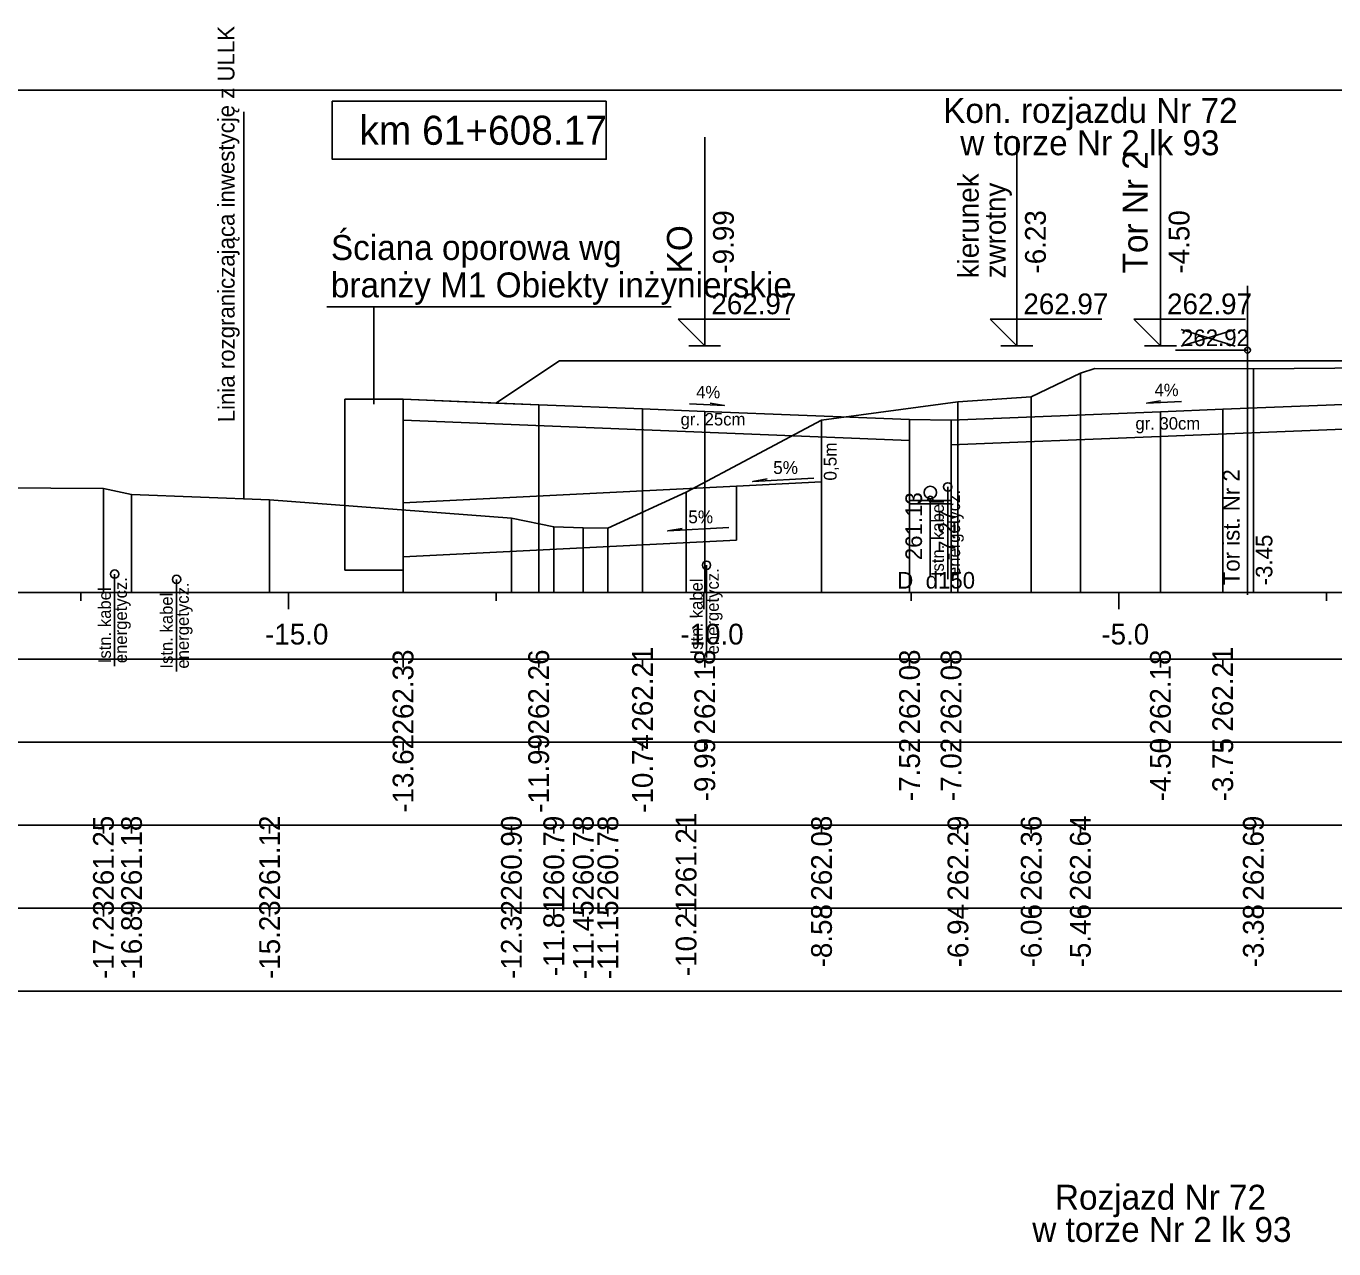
# Model space of a CAD drawing. Extents: x 6516023 to 6560129, y 5513077 to 5529206.
# Drawn here: x 6519122.55 to 6519138.3, y 5514465.71 to 5514480.43 of the extents above; entities that cross this region are included whole.
import ezdxf

# ---------------------------------------------------------------- set-up
doc = ezdxf.new("R2010")
doc.units = 0
for name, color, linetype in [('IR_default', 7, 'Continuous'), ('TOR_PRZEK_P-inne branze', 7, 'Continuous'), ('TOR_PRZEK_P-kable', 7, 'Continuous'), ('TOR_PRZEK_P-komponent', 7, 'Continuous'), ('TOR_PRZEK_P-odwodnienie', 7, 'Continuous'), ('TOR_PRZEK_P-opisy', 7, 'Continuous'), ('TOR_PRZEK_P-schodkowanie+wymiana', 7, 'Continuous'), ('TOR_PRZEK_P-tabelka istniejace', 7, 'Continuous'), ('TOR_PRZEK_P-tabelka projektowane', 7, 'Continuous'), ('TOR_PRZEK_P-teren istniejacy', 7, 'Continuous'), ('TOR_PRZEK_P-tory istniejace', 7, 'Continuous'), ('TOR_PRZEK_P-tory projektowane', 7, 'Continuous'), ('TOR_PRZEK_P-uklad odniesienia', 7, 'Continuous'), ('TOR_PRZEK_P-warstwa ochronna I', 7, 'Continuous'), ('TOR_PRZEK_P-warstwa ochronna II', 7, 'Continuous'), ('TOR_PS_T-granica PKP-projektowana', 7, 'Continuous'), ('TOR_PS_T-skarpy projektowane', 7, 'Continuous'), ('TOR_RAMKI-ramka+tabelka 1', 7, 'Continuous')]:
    doc.layers.add(name, color=color, linetype=linetype)

msp = doc.modelspace()

# ---------------------------------------------------------------- linework, layer by layer
at = {"layer": 'IR_default'}
msp.add_lwpolyline([(6519127.093, 5514475.933), (6519128.211, 5514475.888), (6519128.752, 5514476.248), (6519128.976, 5514476.397), (6519131.534, 5514476.397), (6519132.476, 5514476.397), (6519135.404, 5514476.397), (6519137.963, 5514476.397), (6519138.232, 5514476.397), (6519138.963, 5514476.397), (6519141.522, 5514476.397), (6519142.463, 5514476.397), (6519144.145, 5514476.398), (6519144.763, 5514476.398), (6519147.322, 5514476.398), (6519148.263, 5514476.398), (6519148.599, 5514476.398), (6519149.513, 5514476.397), (6519152.072, 5514476.397), (6519153.013, 5514476.397), (6519153.927, 5514476.397), (6519154.263, 5514476.397)], dxfattribs=at)
at = {"layer": 'TOR_PRZEK_P-inne branze'}
for p, q in [((6519126.176, 5514477.047), (6519130.321, 5514477.047)), ((6519126.743, 5514475.876), (6519126.743, 5514477.047))]:
    msp.add_line(p, q, dxfattribs=at)
msp.add_lwpolyline([(6519126.393, 5514473.876), (6519127.093, 5514473.876), (6519127.093, 5514475.933), (6519126.393, 5514475.933)], close=True, dxfattribs=at)
at = {"layer": 'TOR_PRZEK_P-kable'}
for p, q in [((6519133.652, 5514474.878), (6519133.652, 5514473.768)), ((6519130.747, 5514473.935), (6519130.747, 5514472.825)), ((6519123.62, 5514473.829), (6519123.62, 5514472.719)), ((6519124.366, 5514473.765), (6519124.366, 5514472.655))]:
    msp.add_line(p, q, dxfattribs=at)
for centre in [(6519133.652, 5514474.878), (6519130.747, 5514473.935), (6519123.62, 5514473.829), (6519124.366, 5514473.765)]:
    msp.add_circle(centre, 0.05, dxfattribs=at)
at = {"layer": 'TOR_PRZEK_P-komponent'}
msp.add_lwpolyline([(6519138.518, 5514475.876), (6519136.963, 5514475.814), (6519136.213, 5514475.784), (6519133.692, 5514475.683), (6519133.192, 5514475.689), (6519130.726, 5514475.787), (6519129.976, 5514475.817), (6519128.726, 5514475.867), (6519128.211, 5514475.888), (6519128.976, 5514476.397), (6519132.476, 5514476.397), (6519134.463, 5514476.397), (6519137.963, 5514476.397), (6519138.963, 5514476.397)], dxfattribs=at)
at = {"layer": 'TOR_PRZEK_P-odwodnienie'}
msp.add_line((6519133.442, 5514474.736), (6519133.442, 5514473.801), dxfattribs=at)
for points in [[(6519133.192, 5514475.689), (6519133.192, 5514474.676), (6519133.692, 5514474.676), (6519133.692, 5514475.683)], [(6519133.192, 5514474.716), (6519133.692, 5514474.716)]]:
    msp.add_lwpolyline(points, dxfattribs=at)
for centre, radius in [((6519133.442, 5514474.811), 0.075), ((6519133.442, 5514474.736), 0.03)]:
    msp.add_circle(centre, radius, dxfattribs=at)
at = {"layer": 'TOR_PRZEK_P-opisy'}
for points in [[(6519130.543, 5514475.879), (6519130.961, 5514475.86), (6519130.793, 5514475.888)], [(6519136.465, 5514475.905), (6519136.047, 5514475.886), (6519136.215, 5514475.914)]]:
    msp.add_lwpolyline(points, dxfattribs=at)
at = {"layer": 'TOR_PRZEK_P-schodkowanie+wymiana'}
for p, q in [((6519132.132, 5514475.481), (6519132.132, 5514474.938)), ((6519131.109, 5514474.887), (6519127.093, 5514474.686)), ((6519132.132, 5514474.938), (6519131.109, 5514474.887)), ((6519131.109, 5514474.887), (6519131.109, 5514474.237)), ((6519131.109, 5514474.237), (6519127.093, 5514474.037))]:
    msp.add_line(p, q, dxfattribs=at)
at = {"layer": 'TOR_PRZEK_P-tabelka istniejace'}
for p, q in [((6519123.485, 5514470.706), (6519123.485, 5514470.806)), ((6519123.823, 5514470.706), (6519123.823, 5514470.806)), ((6519125.486, 5514470.706), (6519125.486, 5514470.806)), ((6519128.398, 5514470.706), (6519128.398, 5514470.806)), ((6519128.908, 5514470.706), (6519128.908, 5514470.806)), ((6519129.263, 5514470.706), (6519129.263, 5514470.806)), ((6519129.559, 5514470.706), (6519129.559, 5514470.806)), ((6519130.501, 5514470.706), (6519130.501, 5514470.806)), ((6519132.132, 5514470.706), (6519132.132, 5514470.806)), ((6519133.775, 5514470.706), (6519133.775, 5514470.806)), ((6519134.657, 5514470.706), (6519134.657, 5514470.806)), ((6519135.249, 5514470.706), (6519135.249, 5514470.806)), ((6519137.332, 5514470.706), (6519137.332, 5514470.806)), ((6519089.663, 5514469.806), (6519183.463, 5514469.806)), ((6519123.485, 5514469.706), (6519123.485, 5514469.806)), ((6519123.823, 5514469.706), (6519123.823, 5514469.806)), ((6519125.486, 5514469.706), (6519125.486, 5514469.806)), ((6519128.398, 5514469.706), (6519128.398, 5514469.806)), ((6519128.908, 5514469.706), (6519128.908, 5514469.806)), ((6519129.263, 5514469.706), (6519129.263, 5514469.806)), ((6519129.559, 5514469.706), (6519129.559, 5514469.806)), ((6519130.501, 5514469.706), (6519130.501, 5514469.806)), ((6519132.132, 5514469.706), (6519132.132, 5514469.806)), ((6519133.775, 5514469.706), (6519133.775, 5514469.806)), ((6519134.657, 5514469.706), (6519134.657, 5514469.806)), ((6519135.249, 5514469.706), (6519135.249, 5514469.806)), ((6519137.332, 5514469.706), (6519137.332, 5514469.806))]:
    msp.add_line(p, q, dxfattribs=at)
for points in [[(6519135.249, 5514476.247), (6519135.249, 5514473.806), (6519135.249, 5514473.676), (6519135.249, 5514473.606)], [(6519137.332, 5514476.299), (6519137.332, 5514473.806), (6519137.332, 5514473.676), (6519137.332, 5514473.606)], [(6519134.657, 5514475.962), (6519134.657, 5514473.806), (6519134.657, 5514473.676), (6519134.657, 5514473.606)], [(6519133.775, 5514475.901), (6519133.775, 5514473.806), (6519133.775, 5514473.676), (6519133.775, 5514473.606)], [(6519132.132, 5514475.683), (6519132.132, 5514473.806), (6519132.132, 5514473.676), (6519132.132, 5514473.606)], [(6519123.485, 5514474.859), (6519123.485, 5514473.806), (6519123.485, 5514473.676), (6519123.485, 5514473.606)], [(6519123.823, 5514474.785), (6519123.823, 5514473.806), (6519123.823, 5514473.676), (6519123.823, 5514473.606)], [(6519125.486, 5514474.724), (6519125.486, 5514473.806), (6519125.486, 5514473.676), (6519125.486, 5514473.606)], [(6519130.501, 5514474.816), (6519130.501, 5514473.806), (6519130.501, 5514473.676), (6519130.501, 5514473.606)], [(6519128.398, 5514474.503), (6519128.398, 5514473.806), (6519128.398, 5514473.676), (6519128.398, 5514473.606)], [(6519128.908, 5514474.397), (6519128.908, 5514473.806), (6519128.908, 5514473.676), (6519128.908, 5514473.606)], [(6519129.263, 5514474.386), (6519129.263, 5514473.806), (6519129.263, 5514473.676), (6519129.263, 5514473.606)], [(6519129.559, 5514474.382), (6519129.559, 5514473.806), (6519129.559, 5514473.676), (6519129.559, 5514473.606)]]:
    msp.add_lwpolyline(points, dxfattribs=at)
msp.add_lwpolyline([(6519089.663, 5514470.806), (6519089.663, 5514468.806), (6519183.463, 5514468.806), (6519183.463, 5514470.806)], close=True, dxfattribs=at)
at = {"layer": 'TOR_PRZEK_P-tabelka projektowane'}
for p, q in [((6519127.093, 5514472.706), (6519127.093, 5514472.806)), ((6519128.726, 5514472.706), (6519128.726, 5514472.806)), ((6519129.976, 5514472.706), (6519129.976, 5514472.806)), ((6519130.726, 5514472.706), (6519130.726, 5514472.806)), ((6519133.192, 5514472.706), (6519133.192, 5514472.806)), ((6519133.692, 5514472.706), (6519133.692, 5514472.806)), ((6519136.213, 5514472.706), (6519136.213, 5514472.806)), ((6519136.963, 5514472.706), (6519136.963, 5514472.806)), ((6519089.663, 5514471.806), (6519183.463, 5514471.806)), ((6519127.093, 5514471.706), (6519127.093, 5514471.806)), ((6519128.726, 5514471.706), (6519128.726, 5514471.806)), ((6519129.976, 5514471.706), (6519129.976, 5514471.806)), ((6519130.726, 5514471.706), (6519130.726, 5514471.806)), ((6519133.192, 5514471.706), (6519133.192, 5514471.806)), ((6519133.692, 5514471.706), (6519133.692, 5514471.806)), ((6519136.213, 5514471.706), (6519136.213, 5514471.806)), ((6519136.963, 5514471.706), (6519136.963, 5514471.806))]:
    msp.add_line(p, q, dxfattribs=at)
for points in [[(6519127.093, 5514475.933), (6519127.093, 5514473.806), (6519127.093, 5514473.676), (6519127.093, 5514473.606)], [(6519128.726, 5514475.867), (6519128.726, 5514473.806), (6519128.726, 5514473.676), (6519128.726, 5514473.606)], [(6519129.976, 5514475.817), (6519129.976, 5514473.806), (6519129.976, 5514473.676), (6519129.976, 5514473.606)], [(6519130.726, 5514475.787), (6519130.726, 5514473.806), (6519130.726, 5514473.676), (6519130.726, 5514473.606)], [(6519136.213, 5514475.784), (6519136.213, 5514473.806), (6519136.213, 5514473.676), (6519136.213, 5514473.606)], [(6519136.963, 5514475.814), (6519136.963, 5514473.806), (6519136.963, 5514473.676), (6519136.963, 5514473.606)], [(6519133.192, 5514475.689), (6519133.192, 5514473.806), (6519133.192, 5514473.676), (6519133.192, 5514473.606)], [(6519133.692, 5514475.683), (6519133.692, 5514473.806), (6519133.692, 5514473.676), (6519133.692, 5514473.606)]]:
    msp.add_lwpolyline(points, dxfattribs=at)
msp.add_lwpolyline([(6519089.663, 5514472.806), (6519089.663, 5514470.806), (6519183.463, 5514470.806), (6519183.463, 5514472.806)], close=True, dxfattribs=at)
at = {"layer": 'TOR_PRZEK_P-teren istniejacy'}
msp.add_lwpolyline([(6519120.943, 5514474.875), (6519123.485, 5514474.859), (6519123.823, 5514474.785), (6519125.486, 5514474.724), (6519128.398, 5514474.503), (6519128.908, 5514474.397), (6519129.263, 5514474.386), (6519129.559, 5514474.382), (6519130.501, 5514474.816), (6519132.132, 5514475.683), (6519133.775, 5514475.901), (6519134.657, 5514475.962), (6519135.249, 5514476.247), (6519135.424, 5514476.304), (6519137.332, 5514476.299), (6519143.709, 5514476.352), (6519143.861, 5514476.316), (6519144.575, 5514476.07), (6519145.205, 5514476.155), (6519145.394, 5514476.18), (6519148.634, 5514476.156), (6519162.645, 5514476.069)], dxfattribs=at)
at = {"layer": 'TOR_PRZEK_P-tory istniejace'}
for p, q in [((6519137.26, 5514477.299), (6519137.26, 5514473.579)), ((6519136.461, 5514476.571), (6519137.113, 5514476.774)), ((6519136.461, 5514476.774), (6519137.113, 5514476.571)), ((6519137.261, 5514476.524), (6519136.395, 5514476.524))]:
    msp.add_line(p, q, dxfattribs=at)
msp.add_circle((6519137.261, 5514476.524), 0.035, dxfattribs=at)
at = {"layer": 'TOR_PRZEK_P-tory projektowane'}
for p, q in [((6519130.726, 5514477.455), (6519130.726, 5514479.087)), ((6519134.483, 5514477.455), (6519134.483, 5514479.087)), ((6519136.213, 5514477.455), (6519136.213, 5514479.087)), ((6519130.726, 5514477.455), (6519130.726, 5514476.577)), ((6519134.483, 5514477.455), (6519134.483, 5514476.577)), ((6519136.213, 5514477.455), (6519136.213, 5514476.577)), ((6519130.726, 5514476.577), (6519130.406, 5514476.896)), ((6519130.406, 5514476.896), (6519131.751, 5514476.896)), ((6519134.483, 5514476.577), (6519134.164, 5514476.896)), ((6519134.164, 5514476.896), (6519135.508, 5514476.896)), ((6519136.213, 5514476.577), (6519135.894, 5514476.896)), ((6519135.894, 5514476.896), (6519137.238, 5514476.896)), ((6519130.534, 5514476.577), (6519130.917, 5514476.577)), ((6519134.291, 5514476.577), (6519134.675, 5514476.577)), ((6519136.021, 5514476.577), (6519136.405, 5514476.577))]:
    msp.add_line(p, q, dxfattribs=at)
at = {"layer": 'TOR_PRZEK_P-uklad odniesienia'}
for p, q in [((6519093.463, 5514473.606), (6519183.463, 5514473.606)), ((6519123.213, 5514473.506), (6519123.213, 5514473.606)), ((6519125.713, 5514473.406), (6519125.713, 5514473.606)), ((6519128.213, 5514473.506), (6519128.213, 5514473.606)), ((6519130.713, 5514473.406), (6519130.713, 5514473.606)), ((6519133.213, 5514473.506), (6519133.213, 5514473.606)), ((6519135.713, 5514473.406), (6519135.713, 5514473.606)), ((6519138.213, 5514473.506), (6519138.213, 5514473.606))]:
    msp.add_line(p, q, dxfattribs=at)
msp.add_lwpolyline([(6519129.54, 5514479.522), (6519126.24, 5514479.522), (6519126.24, 5514478.822), (6519129.54, 5514478.822)], close=True, dxfattribs=at)
at = {"layer": 'TOR_PRZEK_P-warstwa ochronna I'}
for points in [[(6519127.093, 5514475.683), (6519133.192, 5514475.439)], [(6519133.692, 5514475.383), (6519138.518, 5514475.576), (6519143.315, 5514475.384)]]:
    msp.add_lwpolyline(points, dxfattribs=at)
at = {"layer": 'TOR_PRZEK_P-warstwa ochronna II'}
msp.add_lwpolyline([(6519127.093, 5514475.933), (6519128.726, 5514475.867), (6519129.976, 5514475.817), (6519130.726, 5514475.787), (6519133.192, 5514475.689), (6519133.692, 5514475.683), (6519136.213, 5514475.784), (6519136.963, 5514475.814), (6519138.518, 5514475.876), (6519139.963, 5514475.818), (6519140.713, 5514475.788), (6519143.315, 5514475.684), (6519143.715, 5514475.485), (6519146.513, 5514475.597), (6519151.263, 5514475.787), (6519152.013, 5514475.817), (6519153.638, 5514475.882), (6519155.263, 5514475.817)], dxfattribs=at)
at = {"layer": 'TOR_PS_T-granica PKP-projektowana'}
msp.add_line((6519125.177, 5514474.735), (6519125.177, 5514479.392), dxfattribs=at)
at = {"layer": 'TOR_PS_T-skarpy projektowane'}
for points in [[(6519132.039, 5514474.982), (6519131.304, 5514474.943), (6519131.476, 5514474.974)], [(6519131.016, 5514474.388), (6519130.281, 5514474.349), (6519130.453, 5514474.379)]]:
    msp.add_lwpolyline(points, dxfattribs=at)
at = {"layer": 'TOR_RAMKI-ramka+tabelka 1'}
msp.add_lwpolyline([(6519087.013, 5514479.656), (6519334.513, 5514479.656), (6519334.513, 5514451.156), (6519087.013, 5514451.156)], close=True, dxfattribs=at)

# ---------------------------------------------------------------- texts
at = {"layer": 'TOR_PRZEK_P-inne branze'}
for s, p in [('Ściana oporowa wg', (6519126.224, 5514477.61)), ('branży M1 Obiekty inżynierskie', (6519126.224, 5514477.16))]:
    msp.add_text(s, height=0.3, dxfattribs=at).set_placement(p)
at = {"layer": 'TOR_PRZEK_P-kable'}
for s, p in [('Istn. kabel', (6519133.606, 5514473.804)), ('energetycz.', (6519133.801, 5514473.805)), ('energetycz.', (6519123.769, 5514472.756)), ('Istn. kabel', (6519130.702, 5514472.862)), ('energetycz.', (6519130.896, 5514472.862)), ('Istn. kabel', (6519123.575, 5514472.755)), ('Istn. kabel', (6519124.32, 5514472.691)), ('energetycz.', (6519124.514, 5514472.691))]:
    msp.add_text(s, height=0.14999, rotation=90.0511, dxfattribs=at).set_placement(p)
at = {"layer": 'TOR_PRZEK_P-odwodnienie'}
for s, rotation, p in [('261.13', 90, (6519133.342, 5514473.996)), ('-7.27', 90, (6519133.742, 5514473.996)), ('D_d150', 360, (6519133.044, 5514473.654))]:
    msp.add_text(s, height=0.2, rotation=rotation, dxfattribs=at).set_placement(p)
at = {"layer": 'TOR_PRZEK_P-opisy'}
for rotation, p in [(359.8485, (6519130.622, 5514475.945)), (0.1515, (6519136.142, 5514475.97))]:
    msp.add_text('4%', height=0.15, rotation=rotation, dxfattribs=at).set_placement(p)
at = {"layer": 'TOR_PRZEK_P-schodkowanie+wymiana'}
msp.add_text('0,5m', height=0.1545, rotation=90, dxfattribs=at).set_placement((6519132.314, 5514474.954))
at = {"layer": 'TOR_PRZEK_P-tabelka istniejace'}
for s, p in [('261.25', (6519123.61, 5514469.897)), ('261.18', (6519123.948, 5514469.898)), ('261.12', (6519125.611, 5514469.9)), ('260.90', (6519128.523, 5514469.898)), ('260.79', (6519129.033, 5514469.898)), ('260.78', (6519129.388, 5514469.898)), ('260.78', (6519129.684, 5514469.898)), ('261.21', (6519130.626, 5514469.933)), ('262.08', (6519132.257, 5514469.898)), ('262.29', (6519133.9, 5514469.898)), ('262.36', (6519134.782, 5514469.898)), ('262.64', (6519135.374, 5514469.899)), ('262.69', (6519137.457, 5514469.898)), ('-17.23', (6519123.61, 5514468.954)), ('-16.89', (6519123.948, 5514468.955)), ('-15.23', (6519125.611, 5514468.954)), ('-12.32', (6519128.523, 5514468.956)), ('-11.81', (6519129.033, 5514468.989)), ('-11.45', (6519129.388, 5514468.953)), ('-11.15', (6519129.684, 5514468.953)), ('-10.21', (6519130.626, 5514468.989)), ('-8.58', (6519132.257, 5514469.094)), ('-6.94', (6519133.9, 5514469.095)), ('-6.06', (6519134.782, 5514469.094)), ('-5.46', (6519135.374, 5514469.094)), ('-3.38', (6519137.457, 5514469.094))]:
    msp.add_text(s, height=0.25, rotation=90, dxfattribs=at).set_placement(p)
at = {"layer": 'TOR_PRZEK_P-tabelka projektowane'}
for s, p in [('262.33', (6519127.218, 5514471.898)), ('262.26', (6519128.851, 5514471.898)), ('262.21', (6519130.101, 5514471.933)), ('262.18', (6519130.851, 5514471.898)), ('262.08', (6519133.317, 5514471.898)), ('262.08', (6519133.817, 5514471.898)), ('262.18', (6519136.338, 5514471.898)), ('262.21', (6519137.088, 5514471.933)), ('-13.62', (6519127.218, 5514470.956)), ('-11.99', (6519128.851, 5514470.955)), ('-10.74', (6519130.101, 5514470.955)), ('-9.99', (6519130.851, 5514471.094)), ('-7.52', (6519133.317, 5514471.096)), ('-7.02', (6519133.817, 5514471.096)), ('-4.50', (6519136.338, 5514471.094)), ('-3.75', (6519137.088, 5514471.093))]:
    msp.add_text(s, height=0.25, rotation=90, dxfattribs=at).set_placement(p)
at = {"layer": 'TOR_PRZEK_P-tory istniejace'}
msp.add_text('262.92', height=0.2, dxfattribs=at).set_placement((6519136.461, 5514476.574))
for s, rotation, p in [('Tor ist. Nr 2', 90.0511, (6519137.167, 5514473.694)), ('-3.45', 90, (6519137.561, 5514473.694))]:
    msp.add_text(s, height=0.2, rotation=rotation, dxfattribs=at).set_placement(p)
at = {"layer": 'TOR_PRZEK_P-tory projektowane'}
for s, height, rotation, p in [('Kon. rozjazdu Nr 72', 0.3, 360, (6519133.597, 5514479.26)), ('w torze Nr 2 lk 93', 0.3, 360, (6519133.803, 5514478.871)), ('Tor Nr 2', 0.3, 90, (6519136.058, 5514477.449)), ('kierunek', 0.25, 90, (6519134.025, 5514477.389)), ('zwrotny', 0.25, 90, (6519134.349, 5514477.389)), ('-9.99', 0.25, 90, (6519131.076, 5514477.447)), ('-6.23', 0.25, 90, (6519134.833, 5514477.447)), ('-4.50', 0.25, 90, (6519136.563, 5514477.447)), ('KO', 0.3, 90, (6519130.571, 5514477.449)), ('Rozjazd Nr 72', 0.3, 360, (6519134.943, 5514466.177)), ('w torze Nr 2 lk 93', 0.3, 360, (6519134.67, 5514465.789))]:
    msp.add_text(s, height=height, rotation=rotation, dxfattribs=at).set_placement(p)
for p in [(6519130.806, 5514476.957), (6519134.563, 5514476.957), (6519136.293, 5514476.957)]:
    msp.add_text('262.97', height=0.25, dxfattribs=at).set_placement(p)
at = {"layer": 'TOR_PRZEK_P-uklad odniesienia'}
for s, height, p in [('km 61+608.17', 0.35, (6519126.568, 5514478.997)), ('-15.0', 0.25, (6519125.432, 5514472.981)), ('-10.0', 0.25, (6519130.432, 5514472.981)), ('-5.0', 0.25, (6519135.502, 5514472.981))]:
    msp.add_text(s, height=height, dxfattribs=at).set_placement(p)
at = {"layer": 'TOR_PRZEK_P-warstwa ochronna I'}
for s, p in [('gr. 25cm', (6519130.435, 5514475.618)), ('gr. 30cm', (6519135.912, 5514475.568))]:
    msp.add_text(s, height=0.15, dxfattribs=at).set_placement(p)
at = {"layer": 'TOR_PS_T-granica PKP-projektowana'}
msp.add_text('Linia rozgraniczająca inwestycję z ULLK', height=0.2, rotation=90.0511, dxfattribs=at).set_placement((6519125.066, 5514475.656))
at = {"layer": 'TOR_PS_T-skarpy projektowane'}
for p in [(6519131.55, 5514475.034), (6519130.528, 5514474.44)]:
    msp.add_text('5%', height=0.1545, dxfattribs=at).set_placement(p)

doc.saveas('drawing.dxf')
